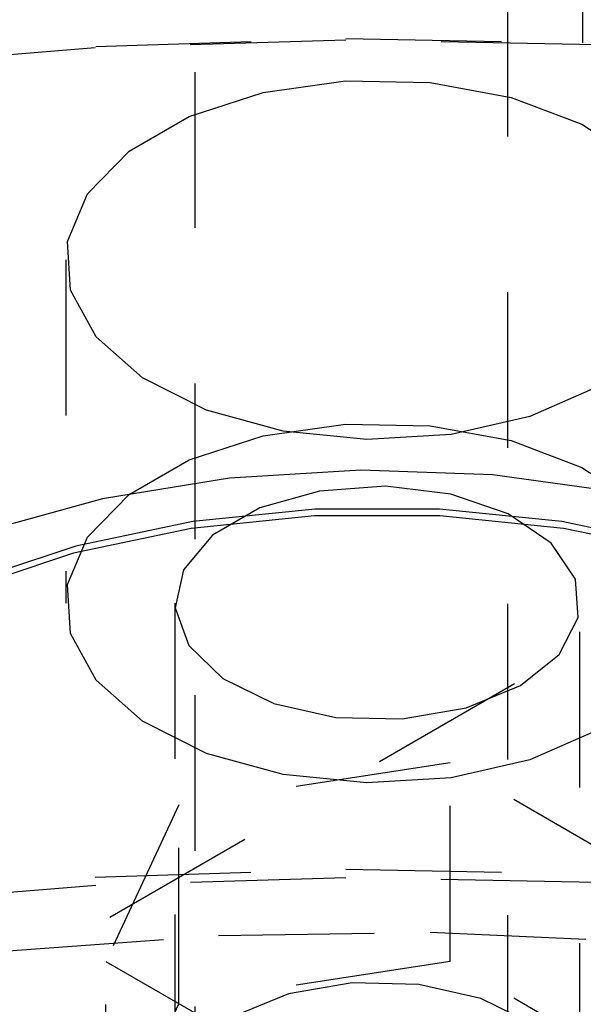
# Model space of a CAD drawing. Header units: inches. Extents: x 1907 to 2452, y -210 to -54.
# Tile 355 of 656: x 1992.258 to 1992.62, y -190.522 to -189.89. Entities that reach past the tile are written whole.
import ezdxf

# ---------------------------------------------------------------- set-up
doc = ezdxf.new("R2010")
doc.units = ezdxf.units.IN
doc.header["$LTSCALE"] = 0.5
doc.header["$MEASUREMENT"] = 0
doc.linetypes.add('HIDDEN', pattern=[0.225, 0.15, -0.075])
doc.layers.add('SID-M-H', color=4, linetype='HIDDEN')

msp = doc.modelspace()

# ---------------------------------------------------------------- linework, layer by layer
at = {"layer": 'SID-M-H'}
for p, q in [((1992.37025, -188.72359), (1992.37025, -190.76494)), ((1992.57125, -190.76494), (1992.57125, -188.72359)), ((1992.61928, -189.44759), (1992.61928, -189.90485)), ((1992.46728, -189.90297), (1992.30618, -189.90798)), ((1992.30655, -189.90704), (1992.46732, -189.90204)), ((1992.62853, -189.90598), (1992.46728, -189.90297)), ((1992.46732, -189.90204), (1992.62823, -189.90504)), ((1992.30618, -189.90798), (1992.14642, -189.92097)), ((1992.14713, -189.91999), (1992.30655, -189.90704)), ((1992.41408, -189.93664), (1992.467, -189.92919)), ((1992.467, -189.92919), (1992.52143, -189.93027)), ((1992.52143, -189.93027), (1992.57335, -189.93978)), ((1992.3666, -189.95205), (1992.41408, -189.93664)), ((1992.57335, -189.93978), (1992.61889, -189.95702)), ((1992.32809, -189.97428), (1992.3666, -189.95205)), ((1992.1425, -190.56618), (1993.19456, -189.95884)), ((1992.61889, -189.95702), (1992.65469, -189.98072)), ((1992.30139, -190.00169), (1992.32809, -189.97428)), ((1992.2885, -190.03224), (1992.30139, -190.00169)), ((1992.29036, -190.06366), (1992.2885, -190.03224)), ((1992.28745, -190.04404), (1992.28745, -190.26451)), ((1992.30683, -190.09363), (1992.29036, -190.06366)), ((1992.33671, -190.11992), (1992.30683, -190.09363)), ((1992.37776, -190.14059), (1992.33671, -190.11992)), ((1992.62887, -190.12568), (1992.58547, -190.14468)), ((1992.42695, -190.15409), (1992.37776, -190.14059)), ((1992.58547, -190.14468), (1992.5348, -190.15622)), ((1992.41408, -190.1571), (1992.467, -190.14966)), ((1992.467, -190.14966), (1992.52143, -190.15073)), ((1992.52143, -190.15073), (1992.57335, -190.16024)), ((1992.3666, -190.17251), (1992.41408, -190.1571)), ((1992.48062, -190.15943), (1992.42695, -190.15409)), ((1992.5348, -190.15622), (1992.48062, -190.15943)), ((1992.57335, -190.16024), (1992.61889, -190.17749)), ((1992.32809, -190.19475), (1992.3666, -190.17251)), ((1992.47684, -190.17914), (1992.39251, -190.18432)), ((1992.56147, -190.18225), (1992.47684, -190.17914)), ((1992.64398, -190.19358), (1992.56147, -190.18225)), ((1992.61889, -190.17749), (1992.65469, -190.20119)), ((1992.39251, -190.18432), (1992.31091, -190.19766)), ((1992.49282, -190.18953), (1992.45036, -190.19258)), ((1992.53471, -190.1946), (1992.49282, -190.18953)), ((1992.30139, -190.22215), (1992.32809, -190.19475)), ((1992.45036, -190.19258), (1992.41191, -190.20343)), ((1992.57147, -190.20724), (1992.53471, -190.1946)), ((1992.31091, -190.19766), (1992.23439, -190.21877)), ((1992.4472, -190.2085), (1992.36794, -190.21657)), ((1992.44751, -190.2042), (1992.36885, -190.2122)), ((1992.41191, -190.20343), (1992.38165, -190.2209)), ((1992.52769, -190.2085), (1992.4472, -190.2085)), ((1992.52739, -190.2042), (1992.44751, -190.2042)), ((1992.60605, -190.2122), (1992.52739, -190.2042)), ((1992.60696, -190.21657), (1992.52769, -190.2085)), ((1992.59913, -190.22609), (1992.57147, -190.20724)), ((1992.36885, -190.2122), (1992.2938, -190.22798)), ((1992.6811, -190.22798), (1992.60605, -190.2122)), ((1992.36794, -190.21657), (1992.2923, -190.23246)), ((1992.38165, -190.2209), (1992.36285, -190.2431)), ((1992.6826, -190.23246), (1992.60696, -190.21657)), ((1992.2885, -190.2527), (1992.30139, -190.22215)), ((1992.61468, -190.24911), (1992.59913, -190.22609)), ((1992.2923, -190.23246), (1992.2226, -190.25569)), ((1992.2938, -190.22798), (1992.22463, -190.25103)), ((1992.36285, -190.2431), (1992.35756, -190.26761)), ((1992.29036, -190.28413), (1992.2885, -190.2527)), ((1992.61645, -190.27379), (1992.61468, -190.24911)), ((1992.35745, -190.26451), (1992.35745, -190.58296)), ((1992.61745, -190.58296), (1992.61745, -190.26451)), ((1992.35756, -190.26761), (1992.36634, -190.29179)), ((1992.60424, -190.29747), (1992.61645, -190.27379)), ((1992.30683, -190.3141), (1992.29036, -190.28413)), ((1992.36634, -190.29179), (1992.38825, -190.31301)), ((1992.57937, -190.31758), (1992.60424, -190.29747)), ((1992.33671, -190.34039), (1992.30683, -190.3141)), ((1992.38825, -190.31301), (1992.4209, -190.32898)), ((1992.54454, -190.33193), (1992.57937, -190.31758)), ((1992.4209, -190.32898), (1992.46077, -190.33796)), ((1992.50353, -190.33898), (1992.54454, -190.33193)), ((1992.37776, -190.36105), (1992.33671, -190.34039)), ((1992.46077, -190.33796), (1992.50353, -190.33898)), ((1992.62887, -190.34615), (1992.58547, -190.36515)), ((1992.42695, -190.37456), (1992.37776, -190.36105)), ((1992.58547, -190.36515), (1992.5348, -190.37668)), ((1992.53415, -190.36711), (1992.35987, -190.39407)), ((1992.66172, -190.44076), (1992.53415, -190.36711)), ((1992.53415, -190.49469), (1992.53415, -190.36711)), ((1992.48062, -190.3799), (1992.42695, -190.37456)), ((1992.5348, -190.37668), (1992.48062, -190.3799)), ((1992.35987, -190.39407), (1992.31317, -190.49467)), ((1992.35987, -190.52165), (1992.35987, -190.39407)), ((1992.30618, -190.44052), (1992.46728, -190.43551)), ((1992.46728, -190.43551), (1992.62853, -190.43852)), ((1992.14642, -190.4535), (1992.30618, -190.44052)), ((1992.46732, -190.44096), (1992.30655, -190.44595)), ((1992.62823, -190.44396), (1992.46732, -190.44096)), ((1992.30655, -190.44595), (1992.14713, -190.45891)), ((1992.25034, -190.48789), (1992.3854, -190.47796)), ((1992.3854, -190.47796), (1992.5215, -190.47597)), ((1992.5215, -190.47597), (1992.65725, -190.48194)), ((1992.31317, -190.49467), (1992.44075, -190.56832)), ((1992.31317, -190.62226), (1992.31317, -190.49467)), ((1992.53415, -190.49469), (1992.35987, -190.52165)), ((1992.66172, -190.56834), (1992.53415, -190.49469)), ((1992.47137, -190.50849), (1992.43035, -190.51554)), ((1992.51413, -190.50951), (1992.47137, -190.50849)), ((1992.55399, -190.51849), (1992.51413, -190.50951)), ((1992.43035, -190.51554), (1992.39553, -190.52989)), ((1992.58665, -190.53446), (1992.55399, -190.51849)), ((1992.35987, -190.52165), (1992.31317, -190.62226))]:
    msp.add_line(p, q, dxfattribs=at)

doc.saveas('drawing.dxf')
